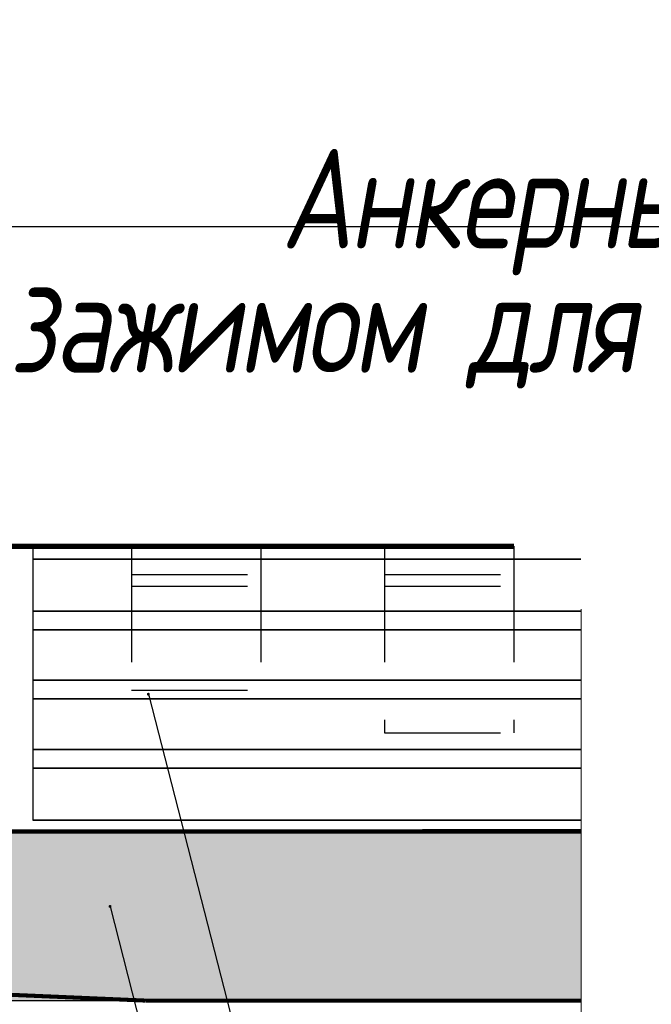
# Model space of a CAD drawing. Header units: millimetres. Extents: x -26894274 to 19789193, y -86687 to 22351.
# Tile 296 of 447: x 140123 to 140296, y -39684 to -39415. Entities that reach past the tile are written whole.
import ezdxf
from ezdxf import colors
from ezdxf.entities.mleader import LeaderData, LeaderLine
from ezdxf.math import Vec2, Vec3

# ---------------------------------------------------------------- set-up
doc = ezdxf.new("R2010")
doc.units = ezdxf.units.MM
doc.linetypes.add('DASHDOT', pattern=[25.4, 12.7, -6.35, 0, -6.35])
doc.linetypes.add('HIDDEN', pattern=[9.524999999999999, 6.35, -3.175])
doc.layers.add('dim_pot', color=183, linetype='Continuous', lineweight=9)
doc.layers.add('nadpisi_v_tablice', color=7, linetype='Continuous', lineweight=9)
doc.layers.add('dim_razv', color=7, linetype='DASHDOT', lineweight=9, true_color=0x285228)
doc.layers.add('pol', color=7, linetype='Continuous', lineweight=15, true_color=0x55666d)
doc.styles.add('1', font='arial.ttf')
doc.styles.add('fl_iso paper', font='isocpeur.ttf', dxfattribs={"width": 0.8, "oblique": 10})
doc.styles.add('In tre', font='isocpeur.ttf', dxfattribs={"width": 0.8, "oblique": 10})
doc.styles.add('RomanS', font='isocpeur.ttf', dxfattribs={"width": 0.8, "oblique": 10})
doc.dimstyles.new('M1', dxfattribs={"dimscale": 0.2, "dimtxt": 10, "dimasz": 4, "dimexe": 10, "dimexo": 4, "dimgap": 0.09, "dimtad": 0, "dimdec": 3, "dimrnd": 0.1, "dimdsep": 46, "dimtxsty": '1', "dimsah": 1, "dimcen": 1.5, "dimdle": 1.5, "dimclrt": 256, "dimadec": 0, "dimazin": 0, "dimtfac": 1, "dimtdec": 3, "dimtix": 1, "dimtmove": 0, "dimatfit": 2, "dimfxl": 1, "dimtvp": 1, "dimtolj": 1, "dimarcsym": 0})

msp = doc.modelspace()

# ---------------------------------------------------------------- hatches: boundary and pattern name
h = msp.add_hatch()
h.set_pattern_fill('SWAMP', color=256, scale=3.708286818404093, angle=-1.27e-14, style=0)
h.set_pattern_definition([(0, (145228.833128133, -49630.70590124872), (1.854143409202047, 3.211470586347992), [0.463535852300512, -3.244750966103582]), (90, (145229.0648960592, -49630.70590124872), (-1.854143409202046, 3.211470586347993), [0.231767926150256, -6.191173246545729]), (90, (145229.1228380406, -49630.70590124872), (-1.854143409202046, 3.211470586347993), [0.185414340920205, -6.237526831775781]), (90, (145229.0069540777, -49630.70590124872), (-1.854143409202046, 3.211470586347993), [0.185414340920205, -6.237526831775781]), (59.99999999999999, (145229.1807800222, -49630.70590124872), (-1.854143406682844, 3.211470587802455), [0.148331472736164, -3.55995534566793]), (119.9999999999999, (145228.9490120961, -49630.70590124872), (-3.708286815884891, 1.454463e-09), [0.1483314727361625, -3.559955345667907])])
h.paths.add_polyline_path([(140029.5557133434, -39636.96644451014), (140023.19948392, -39636.97590884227), (140023.19948392, -39677.98508552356), (139926.5860804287, -39683.47335001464), (140157.285592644, -39683.47335001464), (140029.5557133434, -39677.98508552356)])

# ---------------------------------------------------------------- linework, layer by layer
at = {"linetype": 'HIDDEN', "lineweight": 5, "ltscale": 20}
msp.add_line((140276.7673434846, -39703.12437099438), (140276.7673434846, -39546.91423279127), dxfattribs=at)
at = {"linetype": 'HIDDEN', "ltscale": 5}
for p, q in [((140153.534827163, -39558.91625177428), (140153.534827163, -39598.32623249)), ((140188.992783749, -39558.91625177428), (140188.992783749, -39598.32623249)), ((140222.8829780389, -39558.91625177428), (140222.8829780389, -39610.05752979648)), ((140258.3409346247, -39558.91625177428), (140258.3409346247, -39610.05752979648)), ((140153.534827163, -39566.69787930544), (140188.992783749, -39566.69787930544)), ((140222.8829780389, -39566.69787930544), (140258.3409346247, -39566.69787930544)), ((140153.534827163, -39569.83828305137), (140188.992783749, -39569.83828305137)), ((140222.8829780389, -39569.83828305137), (140258.3409346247, -39569.83828305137)), ((140153.534827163, -39598.32623249), (140188.992783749, -39598.32623249)), ((140222.8829780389, -39610.05752979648), (140258.3409346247, -39610.05752979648))]:
    msp.add_line(p, q, dxfattribs=at)
at = {"ltscale": 10}
msp.add_line((139776.3731720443, -39683.47335001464), (140157.285592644, -39683.47335001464), dxfattribs=at)
for points, const_width in [([(140095.6588945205, -39558.91625177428), (140258.3409346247, -39558.91625177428)], 1.483314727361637), ([(140126.5544351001, -39558.91625177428), (140126.5544351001, -39634.16832803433)], 0.370828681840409), ([(140126.5544351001, -39562.4442124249), (140276.7673434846, -39562.4442124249)], 0.4449944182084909), ([(140276.7673434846, -39576.70363630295), (140126.5544351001, -39576.70363630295)], 0.4449944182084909), ([(140276.7673434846, -39581.82488115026), (140126.5544351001, -39581.82488115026)], 0.4449944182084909), ([(140276.7673434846, -39595.65548472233), (140126.5544351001, -39595.65548472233)], 0.4449944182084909), ([(140276.7673434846, -39600.77672956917), (140126.5544351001, -39600.77672956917)], 0.4449944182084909), ([(140276.7673434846, -39614.60733314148), (140126.5544351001, -39614.60733314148)], 0.4449944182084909), ([(140276.7673434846, -39619.72857798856), (140126.5544351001, -39619.72857798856)], 0.4449944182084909), ([(140276.7673434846, -39633.98800186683), (140126.5544351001, -39633.98800186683)], 0.4449944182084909), ([(140029.5557133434, -39637.11976478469), (140276.7673434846, -39637.11976478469)], 1.112486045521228), ([(140157.285592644, -39683.47335001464), (140029.5557133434, -39677.98508552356)], 1.112486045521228)]:
    msp.add_lwpolyline(points, dxfattribs=dict(at, const_width=const_width))
at = {"ltscale": 20, "const_width": 0.370828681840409}
msp.add_lwpolyline([(140276.7673434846, -39636.59835001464), (139926.5860804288, -39637.11976478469)], dxfattribs=at)
at = {"const_width": 1.112486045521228}
msp.add_lwpolyline([(140276.7673434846, -39683.47335001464), (140157.285592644, -39683.47335001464)], dxfattribs=at)
at = {"color": 254, "ltscale": 10}
for points in [[(140029.5557133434, -39677.98508552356), (140029.5557133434, -39637.11976478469), (140157.285592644, -39683.47335001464), (140157.285592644, -39637.11976478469)], [(140157.285592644, -39637.11976478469), (140157.285592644, -39683.47335001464), (140276.7673434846, -39637.11976478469), (140276.7673434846, -39683.47335001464)]]:
    msp.add_solid(points, dxfattribs=at)

# ---------------------------------------------------------------- texts
at = {"lineweight": 5, "insert": (140446.585510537, -39497.69581276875), "char_height": 27.26391240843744, "width": 356.5384472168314, "attachment_point": 6, "line_spacing_factor": 0.75, "style": 'RomanS'}
msp.add_mtext('{\\T0.95;Анкерный подвес с зажимом для профилей \\H1.4167x; \\H0.70588x;ПП 60x27\\H1.4167x; }', dxfattribs=at)
at = {"layer": 'nadpisi_v_tablice', "lineweight": 18, "insert": (-2642.116844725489, -20201.6800056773), "char_height": 10000, "width": 9720.361538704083, "attachment_point": 1, "style": 'fl_iso paper'}
msp.add_mtext('\\pi1978.5;{\\C1;9 \\P\\pi-2689.2;эт.}', dxfattribs=at)

# ---------------------------------------------------------------- leaders
at = {"lineweight": 5}
for points in [[(140069.3899042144, -39471.27906599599), (140119.5595684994, -39471.27906599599), (140446.585510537, -39471.27906599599)], [(140158.1566903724, -39599.49241460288), (140189.8428069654, -39722.7179675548), (140446.585510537, -39722.7179675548)], [(140147.649703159, -39657.64854985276), (140173.5255549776, -39758.71079127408), (140446.585510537, -39758.71079127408)]]:
    msp.add_leader(points, dimstyle='M1', override={"dimldrblk": 'DOT', "dimtvp": 0}, dxfattribs=at)

# ---------------------------------------------------------------- next in the draw order: leaders
at = {"layer": 'pol', "color": 1, "linetype": 'ByBlock', "true_color": 0xff0000}
ml = msp.add_multileader_mtext('Standard', dxfattribs=at)
ml.set_content('Лоток щелевой\\Pводоотводный в полу, модульный. Лщ-2', color=(255, 0, 0), style='In tre')
ml.set_leader_properties()
ml.build(insert=Vec2(0, 0))
ml.multileader.update_dxf_attribs({"text_left_attachment_type": 6, "text_right_attachment_type": 6, "dogleg_length": 1, "arrow_head_size": 0, "scale": 49.99999999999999})
ctx = ml.context
ctx.base_point, ctx.scale, ctx.char_height, ctx.arrow_head_size, ctx.landing_gap_size, ctx.plane_origin = Vec3(56443.88885880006, -42121.15695120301), 49.99999999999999, 200, 0, 4.499999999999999, Vec3(64743.28106405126, -37281.22521340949)
ctx.left_attachment, ctx.right_attachment = 6, 6
notes = []
notes.append((ctx, [(1, (1, 1, 0), (56393.88885880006, -42121.15695120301), (1, 0), 49.99999999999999, [(1, [(55554.59426857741, -39329.43630306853)], 0, [])])]))
ctx.mtext.insert, ctx.mtext.width, ctx.mtext.defined_height, ctx.mtext.flow_direction = Vec3(56448.38885880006, -41861.15695120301), 2329.345139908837, 696.6098129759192, 5
ctx.mtext.has_bg_fill, ctx.mtext.bg_color, ctx.mtext.bg_scale_factor, ctx.mtext.bg_transparency, ctx.mtext.use_window_bg_color = 1, -1027028792, 1.5, 0, 1
for ctx, leaders in notes:
    for number, flags, end, landing, length, lines in leaders:
        leader = LeaderData()
        leader.index, (leader.has_last_leader_line, leader.has_dogleg_vector, leader.attachment_direction) = number, flags
        leader.last_leader_point, leader.dogleg_vector, leader.dogleg_length = Vec3(end), Vec3(landing), length
        for number, points, colour, breaks in lines:
            line = LeaderLine()
            line.index, line.vertices, line.color, line.breaks = number, Vec3.list(points), colors.encode_raw_color(colour), breaks
            leader.lines.append(line)
        ctx.leaders.append(leader)

# ---------------------------------------------------------------- next in the draw order: leaders
at = {"layer": 'dim_pot', "color": 0, "linetype": 'ByBlock'}
ml = msp.add_multileader_mtext('Standard', dxfattribs=at)
ml.set_content('Подвесной потолок ГКЛ', style='In tre')
ml.set_leader_properties()
ml.build(insert=Vec2(0, 0))
ml.multileader.update_dxf_attribs({"text_left_attachment_type": 6, "text_right_attachment_type": 6, "dogleg_length": 1, "arrow_head_size": 0, "scale": 49.99999999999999})
ctx = ml.context
ctx.base_point, ctx.scale, ctx.char_height, ctx.arrow_head_size, ctx.landing_gap_size, ctx.plane_origin = Vec3(55815.26653106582, -42128.2233826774), 49.99999999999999, 200, 0, 4.499999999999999, Vec3(62627.07337402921, -37288.29164488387)
ctx.left_attachment, ctx.right_attachment = 6, 6
notes = []
notes.append((ctx, [(1, (1, 1, 0), (55765.26653106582, -42128.2233826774), (1, 0), 49.99999999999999, [(1, [(55242.56580823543, -38490.63263010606)], 0, [])])]))
ctx.mtext.insert, ctx.mtext.width, ctx.mtext.defined_height, ctx.mtext.flow_direction = Vec3(55819.76653106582, -41888.2233826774), 3092.716304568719, 696.6098129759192, 5
ctx.mtext.has_bg_fill, ctx.mtext.bg_color, ctx.mtext.bg_scale_factor, ctx.mtext.bg_transparency, ctx.mtext.use_window_bg_color = 1, -1027028792, 1.5, 0, 1
for ctx, leaders in notes:
    for number, flags, end, landing, length, lines in leaders:
        leader = LeaderData()
        leader.index, (leader.has_last_leader_line, leader.has_dogleg_vector, leader.attachment_direction) = number, flags
        leader.last_leader_point, leader.dogleg_vector, leader.dogleg_length = Vec3(end), Vec3(landing), length
        for number, points, colour, breaks in lines:
            line = LeaderLine()
            line.index, line.vertices, line.color, line.breaks = number, Vec3.list(points), colors.encode_raw_color(colour), breaks
            leader.lines.append(line)
        ctx.leaders.append(leader)

# ---------------------------------------------------------------- next in the draw order: leaders
ml = msp.add_multileader_mtext('Standard', dxfattribs=at)
ml.set_content('Лючок 500х500 для обслуживания модулей управления клапанами, расположение уточнить по месту', style='In tre')
ml.set_leader_properties()
ml.build(insert=Vec2(0, 0))
ml.multileader.update_dxf_attribs({"text_left_attachment_type": 6, "text_right_attachment_type": 6, "dogleg_length": 1, "arrow_head_size": 0, "scale": 49.99999999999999})
ctx = ml.context
ctx.base_point, ctx.scale, ctx.char_height, ctx.arrow_head_size, ctx.landing_gap_size, ctx.plane_origin = Vec3(49911.41502536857, -42131.95212014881), 49.99999999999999, 200, 0, 4.499999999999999, Vec3(56771.22186833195, -37292.02038235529)
ctx.left_attachment, ctx.right_attachment = 6, 6
notes = []
notes.append((ctx, [(0, (1, 1, 0), (52405.68042151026, -42131.95212014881), (-1, 0), 49.99999999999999, [(1, [(54177.97506749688, -38729.43630306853)], 0, [])])]))
ctx.mtext.insert, ctx.mtext.width, ctx.mtext.defined_height, ctx.mtext.flow_direction = Vec3(49915.91502536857, -41871.95212014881), 2494.152740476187, 696.6098129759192, 5
ctx.mtext.has_bg_fill, ctx.mtext.bg_color, ctx.mtext.bg_scale_factor, ctx.mtext.bg_transparency, ctx.mtext.use_window_bg_color = 1, -1027028792, 1.5, 0, 1
for ctx, leaders in notes:
    for number, flags, end, landing, length, lines in leaders:
        leader = LeaderData()
        leader.index, (leader.has_last_leader_line, leader.has_dogleg_vector, leader.attachment_direction) = number, flags
        leader.last_leader_point, leader.dogleg_vector, leader.dogleg_length = Vec3(end), Vec3(landing), length
        for number, points, colour, breaks in lines:
            line = LeaderLine()
            line.index, line.vertices, line.color, line.breaks = number, Vec3.list(points), colors.encode_raw_color(colour), breaks
            leader.lines.append(line)
        ctx.leaders.append(leader)

# ---------------------------------------------------------------- next in the draw order: leaders
at = {"layer": 'dim_razv', "color": 0, "linetype": 'ByBlock'}
ml = msp.add_multileader_mtext('Standard', dxfattribs=at)
ml.set_content('Зеркало на стене, выполнить в один уровень с отделкой стен', style='In tre')
ml.set_leader_properties()
ml.build(insert=Vec2(0, 0))
ml.multileader.update_dxf_attribs({"text_left_attachment_type": 6, "text_right_attachment_type": 6, "dogleg_length": 1, "arrow_head_size": 0, "scale": 49.99999999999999})
ctx = ml.context
ctx.base_point, ctx.scale, ctx.char_height, ctx.arrow_head_size, ctx.landing_gap_size, ctx.plane_origin = Vec3(53235.5994911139, -42645.41425119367), 49.99999999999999, 200, 0, 4.499999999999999, Vec3(60047.40633407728, -37805.48251340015)
ctx.left_attachment, ctx.right_attachment = 6, 6
notes = []
notes.append((ctx, [(1, (1, 1, 0), (53185.5994911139, -42645.41425119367), (1, 0), 49.99999999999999, [(1, [(52780.1703472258, -39279.43630306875)], 0, [])])]))
ctx.mtext.insert, ctx.mtext.width, ctx.mtext.defined_height, ctx.mtext.flow_direction = Vec3(53240.0994911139, -42405.41425119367), 3092.716304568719, 696.6098129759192, 5
ctx.mtext.has_bg_fill, ctx.mtext.bg_color, ctx.mtext.bg_scale_factor, ctx.mtext.bg_transparency, ctx.mtext.use_window_bg_color = 1, -1027028792, 1.5, 0, 1
for ctx, leaders in notes:
    for number, flags, end, landing, length, lines in leaders:
        leader = LeaderData()
        leader.index, (leader.has_last_leader_line, leader.has_dogleg_vector, leader.attachment_direction) = number, flags
        leader.last_leader_point, leader.dogleg_vector, leader.dogleg_length = Vec3(end), Vec3(landing), length
        for number, points, colour, breaks in lines:
            line = LeaderLine()
            line.index, line.vertices, line.color, line.breaks = number, Vec3.list(points), colors.encode_raw_color(colour), breaks
            leader.lines.append(line)
        ctx.leaders.append(leader)

doc.saveas('drawing.dxf')
